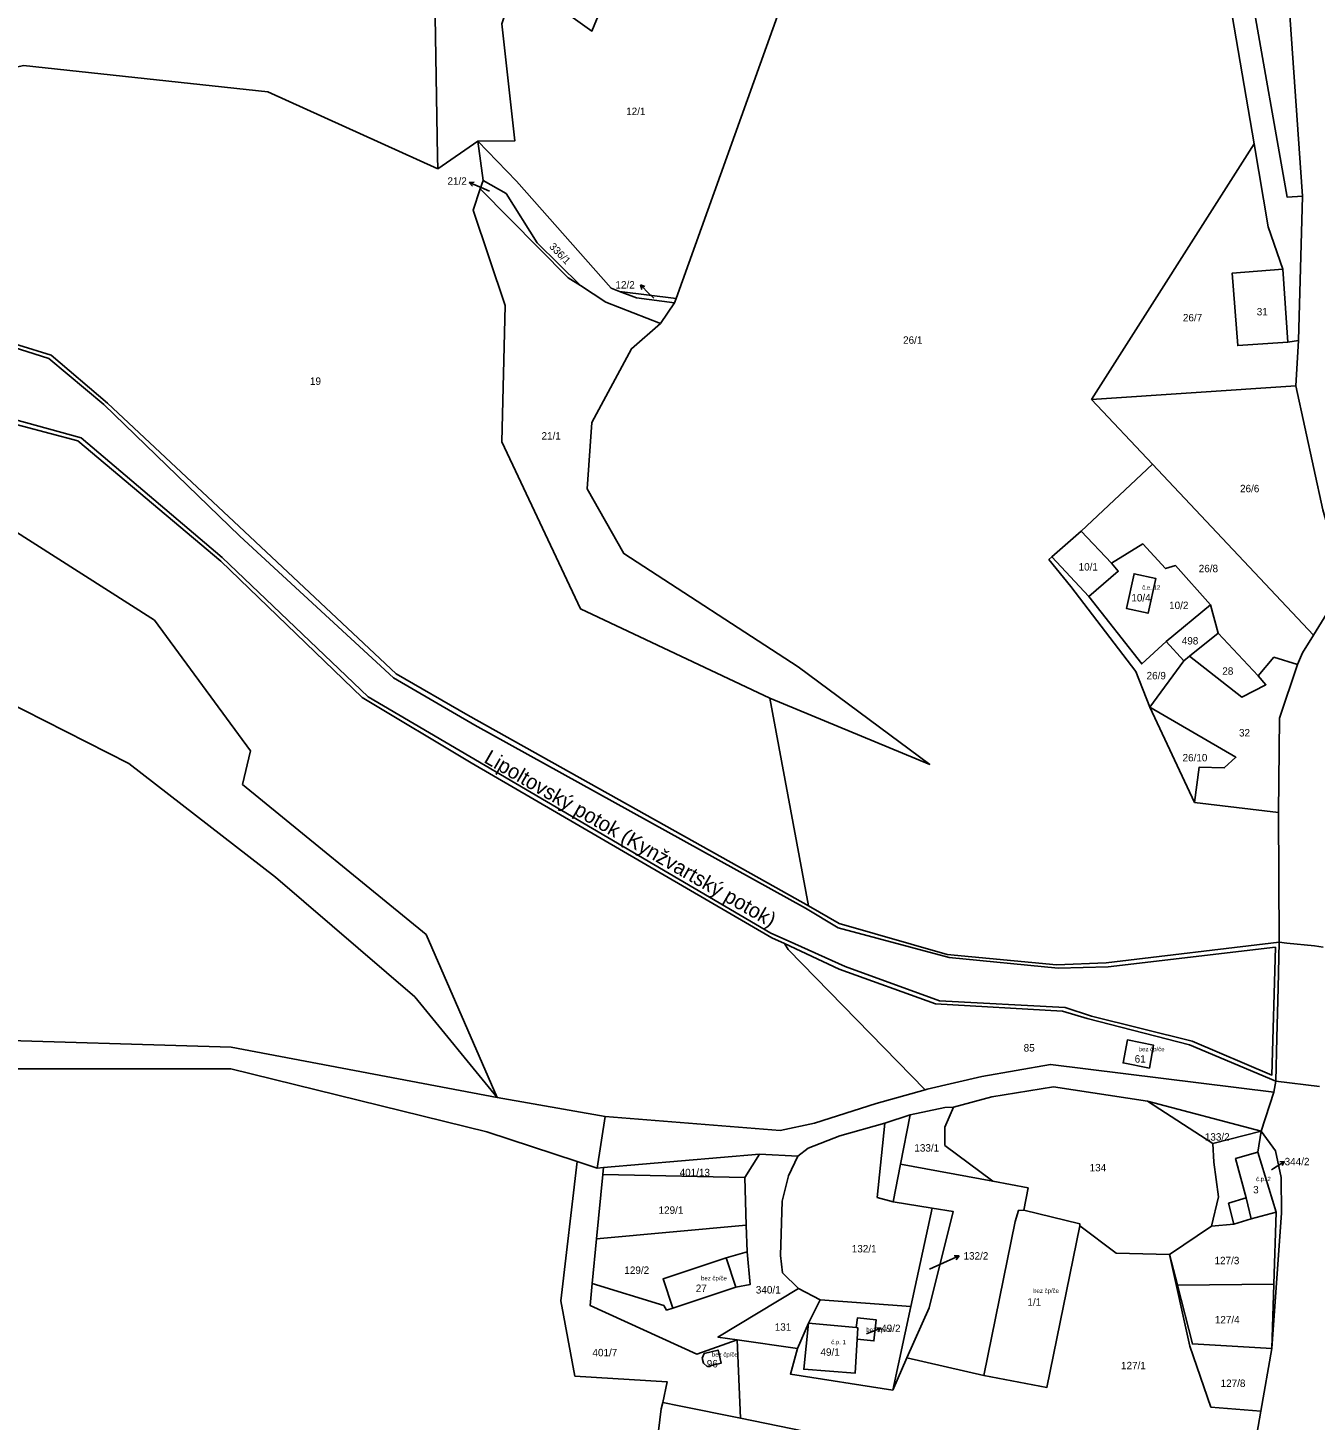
# Model space of a CAD drawing. Extents: x -887272 to -877616, y -1026687 to -1019819.
# Drawn here: x -879076.4 to -878781.4, y -1022605.2 to -1022286.4 of the extents above; entities that cross this region are included whole.
import ezdxf

# ---------------------------------------------------------------- set-up
doc = ezdxf.new("R2010")
doc.units = 0
for name, color, linetype in [('Definiční body', 7, 'Continuous'), ('Hranice parcel', 7, 'Continuous'), ('Parcelní čísla', 7, 'Continuous'), ('Polygon budovy', 7, 'Continuous'), ('Pop  PČ popisy', 7, 'Continuous'), ('Vnitřní kresba', 7, 'Continuous')]:
    doc.layers.add(name, color=color, linetype=linetype)

msp = doc.modelspace()

# ---------------------------------------------------------------- linework, layer by layer
at = {"layer": 'Hranice parcel'}
for p, q in [((-878983.84, -1022237.15), (-878982.48, -1022315.78)), ((-878982.43, -1022318.67), (-878973.23, -1022312.29)), ((-878972.06, -1022321.28), (-878973.23, -1022312.29)), ((-878795.44, -1022312.88), (-878832.67, -1022371.46)), ((-878982.48, -1022315.78), (-878982.43, -1022318.67)), ((-878972.71, -1022323.22), (-878972.06, -1022321.28)), ((-878952.55, -1022343.62), (-878972.71, -1022323.22)), ((-878784.33, -1022324.92), (-878785.28, -1022357.92)), ((-878949.75, -1022345.38), (-878952.55, -1022343.62)), ((-878787.68, -1022358.31), (-878788.89, -1022341.63)), ((-878940.78, -1022346.72), (-878927.84, -1022348.34)), ((-878928.2, -1022349.35), (-878931.42, -1022354.03)), ((-878928.2, -1022349.35), (-878927.84, -1022348.34)), ((-878785.28, -1022357.92), (-878787.68, -1022358.31)), ((-878785.9, -1022368.31), (-878785.28, -1022357.92)), ((-878785.9, -1022368.31), (-878832.67, -1022371.46)), ((-878832.67, -1022371.46), (-878818.74, -1022386.26)), ((-878835.03, -1022401.6), (-878818.74, -1022386.26)), ((-878818.74, -1022386.26), (-878781.84, -1022425.46)), ((-878835.03, -1022401.6), (-878841.76, -1022407.46)), ((-878828.12, -1022408.97), (-878835.03, -1022401.6)), ((-878842.48, -1022408.12), (-878841.76, -1022407.46)), ((-878841.76, -1022407.46), (-878833.29, -1022416.57)), ((-878781.84, -1022425.46), (-878774.74, -1022413.92)), ((-878815.61, -1022426.85), (-878805.41, -1022418.49)), ((-878805.41, -1022418.49), (-878803.69, -1022424.99)), ((-878803.69, -1022424.99), (-878810.22, -1022430.23)), ((-878794.51, -1022434.71), (-878803.69, -1022424.99)), ((-878811.51, -1022431.28), (-878815.61, -1022426.85)), ((-878811.51, -1022431.28), (-878819.3, -1022441.9)), ((-878810.22, -1022430.23), (-878811.51, -1022431.28)), ((-878819.3, -1022441.9), (-878822.5, -1022433.77)), ((-878897.53, -1022487.39), (-878906.39, -1022439.86)), ((-878809.09, -1022463.75), (-878819.3, -1022441.9)), ((-878789.87, -1022466.03), (-878809.09, -1022463.75)), ((-878789.71, -1022495.74), (-878789.87, -1022466.03)), ((-878906.92, -1022482.11), (-878897.53, -1022487.39)), ((-878897.53, -1022487.39), (-878890.53, -1022491.49)), ((-878903.04, -1022496.06), (-878905.93, -1022494.73)), ((-878890.49, -1022501.93), (-878903.04, -1022496.06)), ((-878829.33, -1022500.46), (-878789.71, -1022495.74)), ((-878790.48, -1022527.57), (-878810.27, -1022519.27)), ((-878790.9, -1022530.1), (-878790.48, -1022527.57)), ((-878780.45, -1022528.79), (-878790.48, -1022527.57)), ((-878790.9, -1022530.1), (-878793.85, -1022539.01)), ((-878819.85, -1022532.12), (-878804.9, -1022541.8)), ((-878793.85, -1022539.01), (-878819.85, -1022532.12)), ((-878874.2, -1022535.28), (-878876.43, -1022546.54)), ((-878793.85, -1022539.01), (-878804.9, -1022541.8)), ((-878908.77, -1022544.3), (-878944.47, -1022547.33)), ((-878912.11, -1022549.61), (-878908.77, -1022544.3)), ((-878899.97, -1022544.75), (-878908.77, -1022544.3)), ((-878954.24, -1022577.83), (-878950.5, -1022545.95)), ((-878944.47, -1022547.33), (-878944.62, -1022548.91)), ((-878876.43, -1022546.54), (-878855.28, -1022550.47)), ((-878944.62, -1022548.91), (-878946.05, -1022563.67)), ((-878912.11, -1022549.61), (-878944.62, -1022548.91)), ((-878911.78, -1022560.56), (-878912.11, -1022549.61)), ((-878874.07, -1022579.19), (-878869.18, -1022556.66)), ((-878790.36, -1022557.58), (-878790.88, -1022574.05)), ((-878946.05, -1022563.67), (-878947.05, -1022573.92)), ((-878946.05, -1022563.67), (-878911.78, -1022560.56)), ((-878814.79, -1022567.26), (-878805.18, -1022560.73)), ((-878810.15, -1022588.25), (-878814.79, -1022567.26)), ((-878814.79, -1022567.26), (-878813.01, -1022574.24)), ((-878928.61, -1022579.51), (-878914.14, -1022574.71)), ((-878894.88, -1022577.62), (-878899.79, -1022575.02)), ((-878813.01, -1022574.24), (-878790.88, -1022574.05)), ((-878790.88, -1022574.05), (-878791.35, -1022588.77)), ((-878951.01, -1022595.12), (-878954.24, -1022577.83)), ((-878897.54, -1022582.98), (-878894.88, -1022577.62)), ((-878894.88, -1022577.62), (-878874.07, -1022579.19)), ((-878874.07, -1022579.19), (-878878.23, -1022598.34)), ((-878900, -1022588.81), (-878897.54, -1022582.98)), ((-878900, -1022588.81), (-878913.86, -1022586.8)), ((-878913.86, -1022586.8), (-878913.11, -1022604.75)), ((-878805.38, -1022602.2), (-878810.15, -1022588.25)), ((-878791.35, -1022588.77), (-878793.89, -1022603.11)), ((-878875, -1022590.92), (-878878.23, -1022598.34)), ((-878927.16, -1022601.89), (-878930.92, -1022601.13)), ((-878913.11, -1022604.75), (-878927.16, -1022601.89)), ((-878892.61, -1022608.92), (-878913.11, -1022604.75)), ((-878793.89, -1022603.11), (-878805.38, -1022602.2)), ((-878798.29, -1022627.98), (-878793.89, -1022603.11))]:
    msp.add_line(p, q, dxfattribs=at)
for points in [[(-878784.33, -1022324.92), (-878787.28, -1022283.42), (-878794.14, -1022244.21), (-878808.27, -1022188.07), (-878812.9, -1022166.07), (-878813.77, -1022149.07), (-878813.39, -1022128.85)], [(-878983.84, -1022237.15), (-878937.9, -1022264.69), (-878947.13, -1022287.08), (-878964.25, -1022274.82), (-878967.78, -1022285.4), (-878964.77, -1022312.19), (-878973.23, -1022312.29)], [(-878795.44, -1022312.88), (-878800.43, -1022283.55), (-878807.1, -1022263.29), (-878825.36, -1022240.03)], [(-878927.84, -1022348.34), (-878904.21, -1022282.53), (-878902.68, -1022268.58)], [(-878796.06, -1022278.81), (-878787.83, -1022325.15), (-878784.33, -1022324.92)], [(-878982.43, -1022318.67), (-879021.4, -1022300.98), (-879077.31, -1022294.97), (-879120.32, -1022305.15), (-879151.81, -1022322.15)], [(-878973.23, -1022312.29), (-878964.4, -1022321.44), (-878942.7, -1022345.99), (-878940.78, -1022346.72)], [(-878788.89, -1022341.63), (-878792.2, -1022331.9), (-878795.44, -1022312.88)], [(-878949.75, -1022345.38), (-878959.65, -1022335.6), (-878966.79, -1022324.27), (-878972.06, -1022321.28)], [(-878906.39, -1022439.86), (-878949.76, -1022419.42), (-878967.76, -1022381.19), (-878966.97, -1022349.97), (-878974.34, -1022328.1), (-878972.71, -1022323.22)], [(-879146.4, -1022333.58), (-879145.24, -1022333.35), (-879138.95, -1022339.75), (-879122.89, -1022349.24), (-879116.77, -1022357.07), (-879102.22, -1022354.24), (-879093.28, -1022354.46), (-879071.03, -1022361.28), (-879058.07, -1022372.29), (-879026.73, -1022401.71), (-878991.96, -1022434.26), (-878975.52, -1022443.78), (-878906.92, -1022482.11)], [(-878788.89, -1022341.63), (-878800.5, -1022342.54), (-878799.2, -1022359.11), (-878787.68, -1022358.31)], [(-878931.42, -1022354.03), (-878943.96, -1022349.2), (-878949.75, -1022345.38)], [(-878940.78, -1022346.72), (-878936.92, -1022348.2), (-878928.2, -1022349.35)], [(-878906.39, -1022439.86), (-878869.75, -1022455.04), (-878899.88, -1022432.7), (-878939.85, -1022406.75), (-878948.22, -1022391.94), (-878947.12, -1022376.7), (-878938.05, -1022359.85), (-878931.42, -1022354.03)], [(-879064.88, -1022380.92), (-879084.02, -1022375.86), (-879099.81, -1022366.11)], [(-878774.74, -1022413.92), (-878779.71, -1022396.76), (-878785.9, -1022368.31)], [(-878905.93, -1022494.73), (-878974.79, -1022454.7), (-878999.79, -1022439.69), (-879032.14, -1022408.46), (-879064.88, -1022380.92)], [(-879246.33, -1022468.23), (-879223.81, -1022468.41), (-879209.64, -1022456.73), (-879209.06, -1022442.32), (-879220.96, -1022441.45), (-879226.56, -1022432.02), (-879197.08, -1022419.54), (-879173.11, -1022403.96), (-879151.46, -1022395.72), (-879080.65, -1022400.74), (-879047.37, -1022421.96), (-879025.33, -1022451.91), (-879027.21, -1022459.61), (-878985.13, -1022493.99), (-878968.86, -1022531.3)], [(-878805.41, -1022418.49), (-878813.42, -1022409.51), (-878815.71, -1022410.18), (-878820.92, -1022404.54), (-878828.12, -1022408.97)], [(-878822.5, -1022433.77), (-878837.39, -1022414.3), (-878842.48, -1022408.12)], [(-878833.29, -1022416.57), (-878826.56, -1022410.79), (-878828.12, -1022408.97)], [(-878819.72, -1022420.4), (-878817.94, -1022412.47), (-878822.93, -1022411.38), (-878824.7, -1022419.31), (-878819.72, -1022420.4)], [(-878833.29, -1022416.57), (-878821.16, -1022432.02), (-878815.61, -1022426.85)], [(-878781.84, -1022425.46), (-878784.38, -1022429.45), (-878785.49, -1022432.12)], [(-878968.86, -1022531.3), (-878987.7, -1022508.24), (-879019.63, -1022480.84), (-879053.22, -1022454.85), (-879091.78, -1022435.29), (-879121.6, -1022427.16), (-879139.91, -1022427.41), (-879176.5, -1022437.82), (-879213.92, -1022466.57), (-879240.35, -1022492.73)], [(-878810.22, -1022430.23), (-878798.27, -1022439.62), (-878792.73, -1022436.79), (-878794.51, -1022434.71)], [(-878785.49, -1022432.12), (-878790.9, -1022430.47), (-878794.51, -1022434.71)], [(-878789.87, -1022466.03), (-878789.64, -1022444.4), (-878785.49, -1022432.12)], [(-878819.3, -1022441.9), (-878799.62, -1022453.37), (-878802.29, -1022455.82), (-878808.03, -1022455.69), (-878809.09, -1022463.75)], [(-879240.35, -1022492.73), (-879219.37, -1022499.31), (-879189.31, -1022507.6), (-879143.86, -1022518.99), (-879124.64, -1022519.3), (-879090.74, -1022517.98), (-879029.81, -1022519.8), (-878968.86, -1022531.3)], [(-878890.53, -1022491.49), (-878865.74, -1022498.56), (-878840.73, -1022500.92), (-878829.33, -1022500.46)], [(-878903.04, -1022496.06), (-878902.14, -1022497.38), (-878870.78, -1022529.52)], [(-878789.71, -1022495.74), (-878787.92, -1022495.97), (-878781.61, -1022496.55), (-878779.59, -1022496.84)], [(-878810.27, -1022519.27), (-878833.7, -1022513.24), (-878839.3, -1022511.51), (-878868.46, -1022509.85), (-878890.49, -1022501.93)], [(-878824.47, -1022518.13), (-878825.44, -1022523.37), (-878819.41, -1022524.58), (-878818.45, -1022519.32), (-878824.47, -1022518.13)], [(-878950.5, -1022545.95), (-878971.2, -1022539.15), (-879029.87, -1022524.72), (-879091.18, -1022524.72), (-879125.05, -1022524.64), (-879137.04, -1022524.47)], [(-878870.78, -1022529.52), (-878870.31, -1022529.36), (-878857.82, -1022526.5), (-878842.1, -1022523.72), (-878790.9, -1022530.1)], [(-878968.86, -1022531.3), (-878944.13, -1022535.68), (-878904.01, -1022538.84), (-878896.15, -1022537.15), (-878882, -1022532.68), (-878870.78, -1022529.52)], [(-878819.85, -1022532.12), (-878841.38, -1022528.85), (-878855.5, -1022531.14), (-878864.32, -1022533.49)], [(-878864.32, -1022533.49), (-878866.26, -1022533.59), (-878874.2, -1022535.28)], [(-878855.28, -1022550.47), (-878866.25, -1022542.28), (-878866.29, -1022538.12), (-878864.32, -1022533.49)], [(-878874.2, -1022535.28), (-878880.06, -1022537.19), (-878890.37, -1022540.08), (-878897.59, -1022542.89), (-878899.97, -1022544.75)], [(-878790.36, -1022557.58), (-878794.55, -1022543.83), (-878793.85, -1022539.01)], [(-878791.35, -1022588.77), (-878789.13, -1022557.69), (-878789.25, -1022549.59), (-878790.51, -1022543.52), (-878793.85, -1022539.01)], [(-878804.9, -1022541.8), (-878804.65, -1022546.14), (-878803.56, -1022554.08), (-878805.18, -1022560.73)], [(-878950.5, -1022545.95), (-878945.94, -1022547.45), (-878944.47, -1022547.33)], [(-878899.97, -1022544.75), (-878902.13, -1022549.27), (-878903.53, -1022555.04), (-878903.94, -1022567.48), (-878903.5, -1022571.42), (-878899.79, -1022575.02)], [(-878876.43, -1022546.54), (-878878.11, -1022555.16), (-878869.18, -1022556.66)], [(-878855.28, -1022550.47), (-878847.22, -1022551.99), (-878848.16, -1022557.1), (-878835.38, -1022560.22), (-878835.34, -1022560.66)], [(-878869.18, -1022556.66), (-878864.38, -1022557.39), (-878869.9, -1022579.5), (-878875, -1022590.92)], [(-878805.18, -1022560.73), (-878800.07, -1022560.3), (-878796.12, -1022559.09), (-878790.36, -1022557.58)], [(-878914.14, -1022574.71), (-878910.85, -1022574.11), (-878911.59, -1022566.66), (-878911.78, -1022560.56)], [(-878875, -1022590.92), (-878857.37, -1022594.95), (-878842.89, -1022597.7), (-878835.34, -1022560.66)], [(-878835.34, -1022560.66), (-878827.03, -1022566.93), (-878814.79, -1022567.26)], [(-878914.14, -1022574.71), (-878916.36, -1022568.02), (-878930.83, -1022572.82), (-878928.61, -1022579.51)], [(-878947.05, -1022573.92), (-878947.54, -1022578.9), (-878923.09, -1022590.07), (-878913.86, -1022586.8)], [(-878947.05, -1022573.92), (-878930.67, -1022578.96), (-878930.03, -1022579.98), (-878928.61, -1022579.51)], [(-878899.79, -1022575.02), (-878918.27, -1022586.16), (-878913.86, -1022586.8)], [(-878813.01, -1022574.24), (-878809.56, -1022587.75), (-878791.35, -1022588.77)], [(-878886.22, -1022584.02), (-878886.37, -1022586.66), (-878882.53, -1022587.04), (-878882.02, -1022582.21), (-878886.31, -1022581.76), (-878886.58, -1022583.99), (-878886.22, -1022584.02)], [(-878921.6, -1022592.14), (-878920.71, -1022592.91), (-878917.51, -1022592.12), (-878918.24, -1022589.14), (-878921.39, -1022589.92), (-878921.9, -1022590.97), (-878921.6, -1022592.14)], [(-878878.23, -1022598.34), (-878901.65, -1022594.69), (-878900, -1022588.81)], [(-878930.92, -1022601.13), (-878929.86, -1022596.43), (-878951.01, -1022595.12)], [(-878930.92, -1022601.13), (-878931.26, -1022602.62), (-878934.82, -1022632.19)]]:
    msp.add_lwpolyline(points, dxfattribs=at)
at = {"layer": 'Polygon budovy'}
for points in [[(-878824.7, -1022419.31), (-878819.72, -1022420.4), (-878817.94, -1022412.47), (-878822.93, -1022411.38)], [(-878819.41, -1022524.58), (-878818.45, -1022519.32), (-878824.47, -1022518.13), (-878825.44, -1022523.37)], [(-878796.12, -1022559.09), (-878790.36, -1022557.58), (-878794.55, -1022543.83), (-878799.69, -1022545.26), (-878797.25, -1022554.28)], [(-878857.37, -1022594.95), (-878842.89, -1022597.7), (-878835.34, -1022560.66), (-878835.38, -1022560.22), (-878848.16, -1022557.1), (-878849.44, -1022557.17), (-878850.17, -1022559.7)], [(-878916.36, -1022568.02), (-878930.83, -1022572.82), (-878928.61, -1022579.51), (-878914.14, -1022574.71)], [(-878882.53, -1022587.04), (-878882.02, -1022582.21), (-878886.31, -1022581.76), (-878886.58, -1022583.99), (-878886.22, -1022584.02), (-878886.37, -1022586.66)], [(-878886.37, -1022586.66), (-878886.22, -1022584.02), (-878886.58, -1022583.99), (-878897.54, -1022582.98), (-878898.62, -1022593.53), (-878886.82, -1022594.4)], [(-878918.24, -1022589.14), (-878921.39, -1022589.92), (-878921.9, -1022590.97), (-878921.6, -1022592.14), (-878920.71, -1022592.91), (-878917.51, -1022592.12)]]:
    msp.add_lwpolyline(points, close=True, dxfattribs=at)
at = {"layer": 'Pop  PČ popisy'}
for p, q in [((-878975.24, -1022321.76), (-878974.12, -1022321.69)), ((-878972.48, -1022322.93), (-878975.24, -1022321.76)), ((-878975.24, -1022321.76), (-878974.52, -1022322.61)), ((-878970.58, -1022323.75), (-878972.48, -1022322.93)), ((-878933.92, -1022347.33), (-878936.04, -1022345.21)), ((-878936.04, -1022345.21), (-878934.98, -1022345.56)), ((-878936.04, -1022345.21), (-878935.69, -1022346.27)), ((-878932.96, -1022348.29), (-878933.92, -1022347.33)), ((-878791.42, -1022547.87), (-878790.97, -1022547.58)), ((-878790.97, -1022547.58), (-878788.45, -1022545.95)), ((-878788.45, -1022545.95), (-878789.57, -1022546.07)), ((-878788.45, -1022545.95), (-878789.02, -1022546.91)), ((-878869.78, -1022570.63), (-878865.74, -1022568.81)), ((-878865.74, -1022568.81), (-878863, -1022567.59)), ((-878863, -1022567.59), (-878864.12, -1022567.54)), ((-878863, -1022567.59), (-878863.71, -1022568.45)), ((-878884.26, -1022585.4), (-878883.68, -1022585.19)), ((-878883.68, -1022585.19), (-878880.86, -1022584.16)), ((-878880.86, -1022584.16), (-878881.97, -1022584.04)), ((-878880.86, -1022584.16), (-878881.63, -1022584.98))]:
    msp.add_line(p, q, dxfattribs=at)
at = {"layer": 'Vnitřní kresba'}
for p, q in [((-878789.96, -1022506.18), (-878789.71, -1022495.74)), ((-878790.24, -1022517.62), (-878789.96, -1022506.18)), ((-878790.48, -1022527.57), (-878790.24, -1022517.62)), ((-878945.94, -1022547.45), (-878944.13, -1022535.68)), ((-878881.78, -1022554.21), (-878880.06, -1022537.19)), ((-878799.69, -1022545.26), (-878794.55, -1022543.83)), ((-878799.69, -1022545.26), (-878797.25, -1022554.28)), ((-878881.78, -1022554.21), (-878878.11, -1022555.16)), ((-878850.17, -1022559.7), (-878849.44, -1022557.17)), ((-878849.44, -1022557.17), (-878848.16, -1022557.1)), ((-878801.28, -1022555.52), (-878797.25, -1022554.28)), ((-878801.28, -1022555.52), (-878800.07, -1022560.3)), ((-878797.25, -1022554.28), (-878796.12, -1022559.09)), ((-878857.37, -1022594.95), (-878850.17, -1022559.7)), ((-878916.36, -1022568.02), (-878911.59, -1022566.66)), ((-878898.62, -1022593.53), (-878897.54, -1022582.98)), ((-878897.54, -1022582.98), (-878886.58, -1022583.99)), ((-878886.82, -1022594.4), (-878886.37, -1022586.66)), ((-878898.62, -1022593.53), (-878886.82, -1022594.4))]:
    msp.add_line(p, q, dxfattribs=at)
for points in [[(-879027.78, -1022402.72), (-879058.96, -1022372.59), (-879071.52, -1022362.09), (-879092.98, -1022355.25), (-879101.73, -1022354.93), (-879116.99, -1022357.79), (-879123.51, -1022349.68), (-879139.25, -1022340.45), (-879144.98, -1022334.41), (-879158.17, -1022336.48)], [(-879160.96, -1022349.83), (-879149.97, -1022340.97), (-879141.38, -1022344.31), (-879126.59, -1022355.93), (-879124.84, -1022361.97), (-879117.21, -1022368.97), (-879099.88, -1022365.31), (-879084.46, -1022374.7), (-879064.11, -1022380.26), (-879031.83, -1022407.63), (-878998.37, -1022439.56), (-878906.15, -1022493.65), (-878902.18, -1022495.4), (-878889.14, -1022501.28), (-878867.5, -1022509.14)], [(-878867.5, -1022509.14), (-878838.72, -1022510.73), (-878832.68, -1022512.64), (-878809.62, -1022518.37), (-878791.34, -1022526.16), (-878790.54, -1022496.89), (-878828.86, -1022501.35), (-878840.31, -1022501.67), (-878865.27, -1022499.28), (-878890.71, -1022492.44), (-878898.19, -1022487.98), (-878973.99, -1022446.01), (-878992.62, -1022435.19), (-879027.78, -1022402.72)]]:
    msp.add_lwpolyline(points, dxfattribs=at)

# ---------------------------------------------------------------- texts
at = {"layer": 'Definiční body'}
for s, p in [('č.e. 12', (-878821.07, -1022415.01)), ('bez čp/če', (-878821.86, -1022520.71)), ('č.p. 2', (-878794.99, -1022550.46)), ('bez čp/če', (-878922.13, -1022573.19)), ('bez čp/če', (-878846.04, -1022576.05)), ('bez čp/če', (-878884.28, -1022584.97)), ('č.p. 1', (-878892.32, -1022587.8)), ('bez čp/če', (-878919.64, -1022590.66))]:
    msp.add_text(s, height=1, dxfattribs=at).set_placement(p)
at = {"layer": 'Parcelní čísla'}
for s, p in [('12/1', (-878939.29, -1022306.32)), ('21/2', (-878980.22, -1022322.28)), ('12/2', (-878941.74, -1022346.05)), ('26/7', (-878811.75, -1022353.57)), ('31', (-878794.83, -1022352.2)), ('26/1', (-878875.85, -1022358.7)), ('19', (-879011.72, -1022368.11)), ('21/1', (-878958.68, -1022380.64)), ('26/6', (-878798.66, -1022392.7)), ('10/1', (-878835.64, -1022410.63)), ('26/8', (-878808.12, -1022411.01)), ('10/4', (-878823.56, -1022417.71)), ('10/2', (-878814.91, -1022419.45)), ('498', (-878812.01, -1022427.56)), ('28', (-878802.72, -1022434.49)), ('26/9', (-878820.07, -1022435.54)), ('32', (-878798.9, -1022448.63)), ('26/10', (-878811.83, -1022454.33)), ('85', (-878848.23, -1022520.78)), ('61', (-878822.8, -1022523.31)), ('133/2', (-878806.73, -1022541.18)), ('133/1', (-878873.27, -1022543.69)), ('401/13', (-878927.04, -1022549.33)), ('134', (-878833.11, -1022548.21)), ('344/2', (-878788.44, -1022546.82)), ('3', (-878795.66, -1022553.26)), ('129/1', (-878931.87, -1022557.94)), ('132/1', (-878887.6, -1022566.78)), ('132/2', (-878862.01, -1022568.42)), ('129/2', (-878939.71, -1022571.7)), ('127/3', (-878804.51, -1022569.48)), ('27', (-878923.34, -1022575.84)), ('340/1', (-878909.58, -1022576.19)), ('1/1', (-878847.36, -1022578.97)), ('127/4', (-878804.44, -1022583.03)), ('131', (-878905.25, -1022584.71)), ('49/2', (-878880.86, -1022585.01)), ('401/7', (-878947.01, -1022590.56)), ('49/1', (-878894.78, -1022590.45)), ('96', (-878920.82, -1022593.11)), ('127/1', (-878825.93, -1022593.54)), ('127/8', (-878803.11, -1022597.59))]:
    msp.add_text(s, height=1.7, dxfattribs=at).set_placement(p)
msp.add_text('336/1', height=1.7, rotation=314, dxfattribs=at).set_placement((-878957.03, -1022336.57))
at = {"layer": 'Pop  PČ popisy'}
msp.add_text('Lipoltovský potok (Kynžvartský potok)', height=3.4, rotation=330, dxfattribs=at).set_placement((-878972.1, -1022454.44))

doc.saveas('drawing.dxf')
